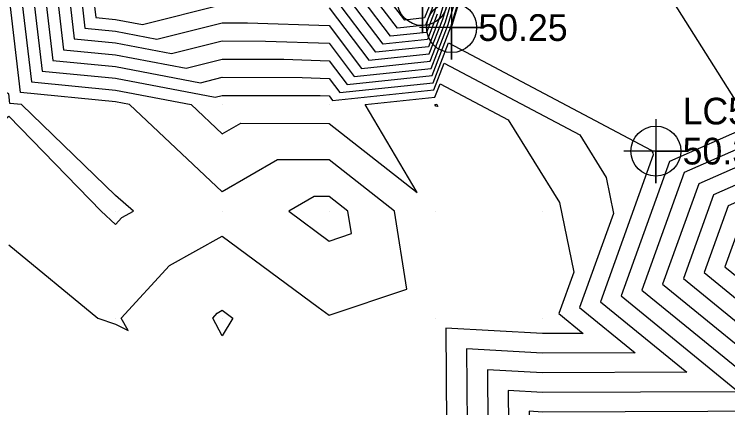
# Model space of a CAD drawing. Extents: x 2188792 to 2191981, y 386090 to 389710.
# Drawn here: x 2190510.7 to 2190577.5, y 388291.8 to 388328.7 of the extents above; entities that cross this region are included whole.
import ezdxf

# ---------------------------------------------------------------- set-up
doc = ezdxf.new("R2010")
doc.units = 0
for name, color, linetype in [('DTM Contours Major', 7, 'Continuous'), ('DTM Contours Minor', 7, 'Continuous'), ('Exist DTM Breakline', 7, 'Continuous'), ('Exist DTM Breakline Cogo Elevation', 7, 'Continuous'), ('Exist DTM Breakline Cogo Point CELL', 7, 'Continuous'), ('Exist DTM Breakline Underwater Cogo Point CELL', 7, 'Continuous'), ('Exist DTM QL2 LIDAR Elevation Point', 7, 'Continuous'), ('Exist DTM Regular Point Underwater CELL', 7, 'Continuous'), ('Exist DTM Regular Point Underwater Cogo Elevation', 7, 'Continuous'), ('Exist DTM Regular Point Underwater Cogo Number', 7, 'Continuous')]:
    doc.layers.add(name, color=color, linetype=linetype)

msp = doc.modelspace()

# ---------------------------------------------------------------- linework, layer by layer
at = {"layer": 'DTM Contours Major'}
for points in [[(2190540.746, 388331.124), (2190538.966, 388333.144), (2190531.74, 388333.32), (2190530.959, 388340.355), (2190530.845, 388349.102), (2190532.014, 388350.761), (2190540.749, 388359.341), (2190548.106, 388364.771), (2190554.009, 388364.34), (2190555.068, 388366.959), (2190560.745, 388365.277), (2190559.609, 388361.474), (2190558.536, 388357.793), (2190553.796, 388341.541), (2190550.033, 388328.917), (2190549.284, 388326.983), (2190545.902, 388326.63), (2190543.246, 388330.138), (2190540.746, 388331.124)], [(2190515.831, 388330.231), (2190516.288, 388326.362), (2190520.157, 388325.988), (2190525.399, 388324.989), (2190530.158, 388326.181), (2190534.216, 388326.173), (2190540.159, 388325.973), (2190542.517, 388322.858), (2190549.721, 388323.611), (2190551.317, 388327.73), (2190559.331, 388354.617)], [(2190510.156, 388307.096), (2190518.481, 388300.228), (2190520.157, 388299.644), (2190521.326, 388299.059), (2190520.688, 388300.228), (2190525.22, 388305.166), (2190530.158, 388307.9), (2190539.141, 388301.246), (2190540.159, 388300.492), (2190547.444, 388302.944), (2190546.274, 388310.229), (2190540.159, 388315.033), (2190535.335, 388315.053), (2190530.158, 388312.053), (2190521.468, 388320.23), (2190520.157, 388320.48), (2190511.266, 388321.34), (2190510.214, 388330.231)], [(2190589.23, 388320.8), (2190573.43, 388313.849), (2190569.463, 388302.849), (2190583.375, 388291.512), (2190560.161, 388291.428), (2190558.889, 388291.499), (2190558.9, 388290.227), (2190560.161, 388285.624), (2190583.175, 388291.382), (2190560.582, 388278.349), (2190558.704, 388272.311), (2190560.689, 388260.908), (2190562.385, 388261.706), (2190561.972, 388259.93), (2190563.25, 388258.662), (2190563.702, 388259.255), (2190563.749, 388259.319), (2190568.439, 388265.862), (2190568.798, 388266.353), (2190583.416, 388291.496)], [(2190550.159, 388320.239), (2190550.165, 388320.255), (2190550.247, 388320.212), (2190550.359, 388320.031), (2190550.16, 388320.086), (2190550.075, 388320.23), (2190550.159, 388320.239)]]:
    msp.add_lwpolyline(points, dxfattribs=at)
at = {"layer": 'DTM Contours Minor'}
for points in [[(2190540.988, 388331.493), (2190538.473, 388334.35), (2190532.344, 388334.499), (2190531.681, 388340.465), (2190531.584, 388347.884), (2190534.012, 388351.329), (2190541.307, 388358.496), (2190547.452, 388363.031), (2190555.235, 388362.464), (2190556.63, 388365.916), (2190560.264, 388364.84), (2190559.537, 388362.406), (2190558.273, 388358.07), (2190552.689, 388338.925), (2190549.776, 388329.155), (2190549.197, 388327.658), (2190546.579, 388327.384), (2190544.523, 388330.1), (2190540.988, 388331.493)], [(2190541.231, 388331.862), (2190537.979, 388335.555), (2190532.947, 388335.677), (2190532.404, 388340.576), (2190532.324, 388346.667), (2190536.009, 388351.898), (2190541.866, 388357.65), (2190546.799, 388361.291), (2190556.461, 388360.587), (2190558.193, 388364.873), (2190559.782, 388364.402), (2190559.464, 388363.337), (2190558.009, 388358.347), (2190551.582, 388336.31), (2190549.52, 388329.392), (2190549.109, 388328.332), (2190547.255, 388328.139), (2190545.8, 388330.061), (2190541.231, 388331.862)], [(2190516.954, 388330.231), (2190517.293, 388327.367), (2190520.157, 388327.09), (2190524.038, 388326.35), (2190530.158, 388327.883), (2190532.51, 388327.879), (2190540.159, 388327.621), (2190543.194, 388323.613), (2190549.634, 388324.286), (2190551.06, 388327.968), (2190558.224, 388352.002)], [(2190540.159, 388329.27), (2190543.871, 388324.367), (2190549.546, 388324.96), (2190550.803, 388328.205), (2190557.117, 388349.386)], [(2190556.01, 388346.771), (2190550.547, 388328.442), (2190549.459, 388325.635), (2190544.548, 388325.121), (2190540.691, 388330.215)], [(2190563.13, 388344.554), (2190579.691, 388318.247), (2190572.059, 388314.889), (2190567.518, 388302.302), (2190578.523, 388293.334), (2190560.161, 388293.267), (2190556.939, 388293.449), (2190556.968, 388290.227)], [(2190514.708, 388330.231), (2190515.284, 388325.358), (2190520.157, 388324.887), (2190526.76, 388323.628), (2190530.158, 388324.479), (2190535.922, 388324.467), (2190540.159, 388324.325), (2190541.84, 388322.104), (2190549.809, 388322.937), (2190551.574, 388327.493), (2190555.056, 388339.177)], [(2190511.338, 388330.231), (2190512.27, 388322.344), (2190520.157, 388321.582), (2190527.246, 388320.23), (2190530.158, 388317.49), (2190531.893, 388318.495), (2190540.159, 388318.461), (2190548.409, 388311.98), (2190543.534, 388320.23), (2190550.071, 388320.913), (2190550.56, 388322.175), (2190556.944, 388318.792), (2190561.736, 388311.065), (2190563.082, 388304.529), (2190561.685, 388300.658), (2190563.965, 388298.8), (2190560.161, 388298.786), (2190551.091, 388299.297), (2190551.171, 388290.227)], [(2190512.461, 388330.231), (2190513.275, 388323.349), (2190520.157, 388322.683), (2190529.483, 388320.905), (2190530.158, 388321.074), (2190539.333, 388321.056), (2190540.159, 388321.028), (2190540.486, 388320.595), (2190549.984, 388321.588), (2190550.955, 388324.094), (2190563.641, 388317.373), (2190566.113, 388313.387), (2190566.807, 388310.016), (2190563.63, 388301.206), (2190568.818, 388296.978), (2190560.161, 388296.946), (2190553.04, 388297.348), (2190553.103, 388290.227)], [(2190513.584, 388330.231), (2190514.279, 388324.353), (2190520.157, 388323.785), (2190528.121, 388322.266), (2190530.158, 388322.777), (2190537.627, 388322.761), (2190540.159, 388322.676), (2190541.163, 388321.349), (2190549.896, 388322.262), (2190551.35, 388326.014), (2190570.338, 388315.954), (2190570.49, 388315.709), (2190570.533, 388315.502), (2190565.574, 388301.754), (2190573.67, 388295.156), (2190560.161, 388295.107), (2190554.99, 388295.398), (2190555.036, 388290.227)], [(2190518.078, 388330.231), (2190518.297, 388328.371), (2190520.157, 388328.192), (2190522.677, 388327.711), (2190530.158, 388329.586)], [(2190550.29, 388328.68), (2190549.371, 388326.309), (2190545.225, 388325.876), (2190541.969, 388330.176)], [(2190510.261, 388320.335), (2190510.156, 388321.223), (2190508.129, 388322.257), (2190500.155, 388326.991), (2190495.488, 388324.897), (2190495.899, 388320.23), (2190500.155, 388314.115), (2190505.15, 388315.235), (2190510.156, 388319.146), (2190518.817, 388310.229), (2190520.157, 388308.987), (2190520.751, 388309.635), (2190521.825, 388310.229), (2190520.157, 388311.697), (2190511.347, 388320.23), (2190510.261, 388320.335)], [(2190608.309, 388325.906), (2190576.173, 388311.768), (2190573.352, 388303.945), (2190583.274, 388295.86)], [(2190598.77, 388323.353), (2190574.802, 388312.808), (2190571.407, 388303.397), (2190583.344, 388293.67)], [(2190603.782, 388322.271), (2190577.545, 388310.728), (2190575.296, 388304.493), (2190583.204, 388298.049), (2190584.997, 388297.173), (2190589.544, 388302.735), (2190604.441, 388321.691), (2190603.782, 388322.271)], [(2190598.469, 388318.289), (2190578.916, 388309.687), (2190577.241, 388305.041), (2190583.133, 388300.239), (2190585.526, 388299.07), (2190588.869, 388303.16), (2190599.823, 388317.098), (2190598.469, 388318.289)], [(2190540.159, 388311.605), (2190538.777, 388311.611), (2190536.392, 388310.229), (2190540.159, 388307.44), (2190542.246, 388308.142), (2190541.911, 388310.229), (2190540.159, 388311.605)], [(2190530.158, 388298.578), (2190529.258, 388300.228), (2190529.689, 388300.697), (2190530.158, 388300.957), (2190531.142, 388300.228), (2190530.158, 388298.578)]]:
    msp.add_lwpolyline(points, dxfattribs=at)
at = {"layer": 'Exist DTM Breakline'}
msp.add_line((2190551.641, 388327.43), (2190563.328, 388367.625), dxfattribs=at)
at = {"layer": 'Exist DTM Breakline Cogo Point CELL'}
msp.add_lwpolyline([(2190551.641, 388330.43), (2190551.641, 388324.43), (2190551.641, 388327.43), (2190554.641, 388327.43), (2190548.641, 388327.43)], dxfattribs=at)
msp.add_circle((2190551.641, 388327.43), 2.344, dxfattribs=at)
at = {"layer": 'Exist DTM Breakline Underwater Cogo Point CELL'}
msp.add_lwpolyline([(2190548.897, 388332.968), (2190548.897, 388326.968), (2190548.897, 388329.968), (2190551.897, 388329.968), (2190545.897, 388329.968)], dxfattribs=at)
msp.add_circle((2190548.897, 388329.968), 2.344, dxfattribs=at)
at = {"layer": 'Exist DTM QL2 LIDAR Elevation Point'}
for p, q in [((2190520.157, 388320.23), (2190520.157, 388320.23)), ((2190530.158, 388320.23), (2190530.158, 388320.23)), ((2190540.159, 388320.23), (2190540.159, 388320.23)), ((2190550.16, 388320.23), (2190550.16, 388320.23)), ((2190520.157, 388310.229), (2190520.157, 388310.229)), ((2190530.158, 388310.229), (2190530.158, 388310.229)), ((2190540.159, 388310.229), (2190540.159, 388310.229)), ((2190550.16, 388310.229), (2190550.16, 388310.229)), ((2190560.161, 388310.229), (2190560.161, 388310.229)), ((2190520.157, 388300.228), (2190520.157, 388300.228)), ((2190530.158, 388300.228), (2190530.158, 388300.228)), ((2190540.159, 388300.228), (2190540.159, 388300.228)), ((2190550.16, 388300.228), (2190550.16, 388300.228)), ((2190560.161, 388300.228), (2190560.161, 388300.228))]:
    msp.add_line(p, q, dxfattribs=at)
at = {"layer": 'Exist DTM Regular Point Underwater CELL'}
msp.add_lwpolyline([(2190570.777, 388318.861), (2190570.777, 388312.861), (2190570.777, 388315.861), (2190573.777, 388315.861), (2190567.777, 388315.861)], dxfattribs=at)
msp.add_circle((2190570.777, 388315.861), 2.344, dxfattribs=at)

# ---------------------------------------------------------------- texts
at = {"layer": 'Exist DTM Breakline Cogo Elevation'}
msp.add_text('50.25', height=2.5, dxfattribs=at).set_placement((2190554.141, 388326.18))
at = {"layer": 'Exist DTM Regular Point Underwater Cogo Elevation'}
msp.add_text('50.39', height=2.5, dxfattribs=at).set_placement((2190573.277, 388314.611))
at = {"layer": 'Exist DTM Regular Point Underwater Cogo Number'}
msp.add_text('LC545', height=2.5, dxfattribs=at).set_placement((2190573.277, 388318.361))

doc.saveas('drawing.dxf')
